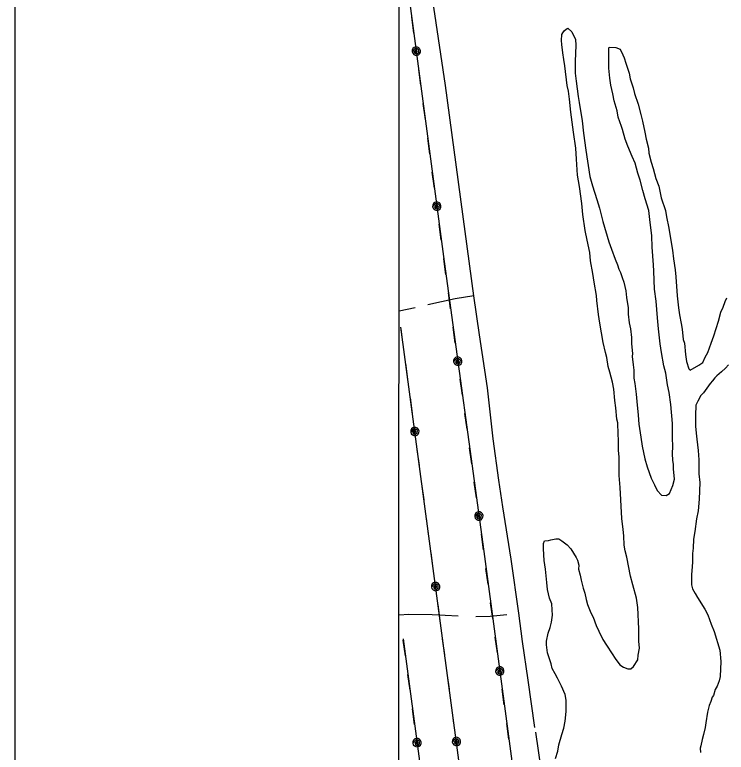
# Model space of a CAD drawing. Extents: x 3263578 to 3301413, y 764927 to 798602.
# Drawn here: x 3266911 to 3268432, y 788242 to 789817 of the extents above; entities that cross this region are included whole.
import ezdxf

# ---------------------------------------------------------------- set-up
doc = ezdxf.new("R2010")
doc.units = 0
for name, color, linetype in [('V-ANNO-SYMB', 7, 'Continuous'), ('V-GRID-FRAM', 7, 'Continuous'), ('V-SITE-VEGE', 7, 'Continuous'), ('V-TOPO-SHOR', 7, 'Continuous'), ('V-UTIL-LINE', 7, 'Continuous')]:
    doc.layers.add(name, color=color, linetype=linetype)

msp = doc.modelspace()

# ---------------------------------------------------------------- linework, layer by layer
at = {"layer": 'V-ANNO-SYMB'}
msp.add_lwpolyline([(3266913.1, 771662.7), (3299996.3, 771665.1), (3299994.6, 794581.7), (3266911.4, 794579.3), (3266913.1, 771662.7)], dxfattribs=at)
at = {"layer": 'V-GRID-FRAM'}
msp.add_lwpolyline([(3267734.9, 794015.5), (3299171.2, 794017.8), (3299180.4, 775831.7), (3267728.3, 775829.4), (3267734.9, 794015.5)], dxfattribs=at)
at = {"layer": 'V-SITE-VEGE'}
for points in [[(3268074.8, 788697.7), (3268080.8, 788693.1), (3268092.7, 788684.7), (3268100.3, 788676.6), (3268111.8, 788657.7), (3268114.2, 788652.3), (3268117.3, 788641.7), (3268116.9, 788633), (3268119.9, 788619.7), (3268122.1, 788609.1), (3268126.7, 788592.3), (3268129.8, 788581.6), (3268132.7, 788568.4), (3268135.8, 788557.7), (3268143, 788539.9), (3268147.9, 788530.1), (3268154.2, 788512.3), (3268159.8, 788500.7), (3268168.7, 788482.8), (3268176.1, 788470.2), (3268188.6, 788452.2), (3268195.2, 788442.3), (3268205.1, 788428.8), (3268212.8, 788423.2), (3268222.3, 788420.2), (3268228.4, 788419.9), (3268233.9, 788425), (3268243.3, 788439.5), (3268244.5, 788449.1), (3268246.9, 788463.9), (3268245.7, 788478.8), (3268245.9, 788505.1), (3268243.3, 788550.8), (3268240.6, 788571), (3268233, 788599.4), (3268227.6, 788618), (3268219.6, 788658.6), (3268216.6, 788671.9), (3268214.5, 788684.3), (3268213.5, 788704.4), (3268212.3, 788717.6), (3268208.9, 788741.4), (3268205.4, 788807.3), (3268203.8, 788832.8), (3268203.5, 788848.6), (3268203.6, 788872.2), (3268202.4, 788887.2), (3268202.4, 788908.2), (3268201.2, 788921.4), (3268200.4, 788945.1), (3268198.9, 788953), (3268196.4, 788977.6), (3268194.4, 788993.5), (3268191.9, 789017.3), (3268189, 789032.3), (3268183.7, 789053.5), (3268179.8, 789065.9), (3268177.1, 789085.3), (3268174, 789096), (3268169.6, 789117.2), (3268162.5, 789158.6), (3268159.7, 789177.1), (3268155.6, 789207.1), (3268155.2, 789217.6), (3268150.2, 789245.9), (3268147.4, 789264.4), (3268142.4, 789291.8), (3268140.5, 789309.4), (3268135.4, 789335.8), (3268130.9, 789356.2), (3268126.2, 789390.5), (3268123.6, 789414.3), (3268118.9, 789450.4), (3268114.6, 789474.2), (3268112.5, 789508.5), (3268110.8, 789532.2), (3268106.1, 789566.6), (3268103.4, 789587.7), (3268099.9, 789608.9), (3268097.5, 789637), (3268095.5, 789653.8), (3268092.5, 789666.2), (3268087.2, 789708.4), (3268085.1, 789721.7), (3268083, 789735.8), (3268081.1, 789753.4), (3268080.6, 789762.1), (3268081.1, 789775.3), (3268083, 789778.7), (3268085.8, 789783), (3268090.3, 789786.3), (3268093.9, 789788.8), (3268102.3, 789780.6), (3268110.5, 789764.5), (3268110.8, 789752.2), (3268109.4, 789717.2), (3268109.3, 789692.6), (3268111.3, 789675), (3268116.1, 789642.4), (3268118.2, 789630.1), (3268124.5, 789590.4)], [(3268216.7, 789551.7), (3268210.5, 789572.1), (3268208.2, 789578.3), (3268201.1, 789598.7), (3268199, 789612), (3268192.8, 789633.2), (3268189.9, 789648.2), (3268185.4, 789666.8), (3268183.4, 789681.8), (3268181.6, 789702.9), (3268181.3, 789717.8), (3268181.2, 789737.1), (3268181.5, 789744.1), (3268182.5, 789747.6), (3268196.5, 789747), (3268206, 789744), (3268211.7, 789731.5), (3268214, 789725.3), (3268218, 789713.7), (3268225, 789692.4), (3268227.1, 789680.1), (3268233.4, 789661.4), (3268236.4, 789649), (3268244.2, 789625.9), (3268249.5, 789603.8), (3268253.3, 789589.6), (3268258.5, 789566.6), (3268261.4, 789551.6), (3268265.9, 789532.2), (3268267.2, 789521.6), (3268271.7, 789502.1), (3268276.4, 789488.8), (3268281.7, 789467.6), (3268288.1, 789450.7), (3268293.2, 789425.9), (3268302.7, 789399.3), (3268304.7, 789385.2), (3268309.9, 789361.3), (3268312.7, 789343.7), (3268317.7, 789314.5), (3268319.6, 789296.1), (3268323, 789272.3), (3268325, 789257.3), (3268327.8, 789216.9), (3268330.3, 789191.4), (3268332.3, 789176.4), (3268335.9, 789157.8), (3268338.1, 789145.5), (3268340.7, 789123.5), (3268343, 789115.5), (3268345.6, 789091.7), (3268347.6, 789076.8), (3268352.2, 789060.8), (3268355.6, 789058), (3268373.6, 789068.7), (3268382.6, 789074.5), (3268387.4, 789085.7), (3268393, 789096), (3268400, 789115.8), (3268405.9, 789131.4), (3268415.9, 789162.5), (3268421, 789181.6), (3268425.8, 789192.8), (3268429.8, 789204.9), (3268433.6, 789212.6)], [(3268124.5, 789590.4), (3268127, 789564), (3268132.5, 789527.9), (3268140.8, 789471.4), (3268146.2, 789452), (3268155.5, 789422.7), (3268161.8, 789404), (3268168.5, 789375.7), (3268181.7, 789332.2), (3268187.2, 789316.3), (3268195.1, 789294.9), (3268199.9, 789283.3), (3268203, 789273.6), (3268206.2, 789266.4), (3268210.2, 789255.7), (3268213.3, 789246), (3268217.8, 789227.4), (3268219, 789213.3), (3268222.5, 789191.3), (3268222.8, 789177.3), (3268224.7, 789158.8), (3268227.7, 789146.4), (3268229.6, 789127.9), (3268229.9, 789113.9), (3268231.7, 789093.7), (3268231.5, 789087.5), (3268233.4, 789069.1), (3268234.7, 789057.6), (3268234.9, 789041), (3268237, 789029.5), (3268239.6, 789006.6), (3268241.6, 788990.7), (3268244, 788961.7), (3268245.8, 788942.4), (3268250, 788915), (3268252.7, 788895.7), (3268258.6, 788868.3), (3268263.2, 788851.4), (3268271.9, 788827.4), (3268279.2, 788813.1), (3268284.9, 788800.6), (3268294.1, 788790.6), (3268303.7, 788790.2), (3268310.9, 788794.3), (3268318.6, 788811.5), (3268321.8, 788825.4), (3268320, 788847.4), (3268319.5, 788857.1), (3268318.1, 788865), (3268317.8, 788879.9), (3268318.4, 788894.8), (3268317.4, 788913.2), (3268317.7, 788943.9), (3268314.1, 788984.3), (3268310.7, 789009.9), (3268307, 789026.7), (3268303.6, 789051.3), (3268299, 789067.3), (3268294, 789095.5), (3268291.3, 789114.1), (3268287.3, 789146.6), (3268285.6, 789169.5), (3268282.6, 789205.5), (3268279.3, 789231.1), (3268277.3, 789269.7), (3268277, 789282.9), (3268274.1, 789320.7), (3268273.3, 789345.2), (3268269.4, 789379.6), (3268266.7, 789398.9), (3268258.9, 789423.8), (3268254.4, 789441.5), (3268248.3, 789463.6), (3268243.6, 789478.7), (3268237.5, 789500), (3268231, 789514.3), (3268222.3, 789536.5), (3268216.7, 789551.7)], [(3268437.6, 789069.6), (3268431.1, 789062), (3268422.1, 789054.5)], [(3268422.1, 789054.5), (3268417.5, 789050.3), (3268412.1, 789046.1), (3268408.4, 789041.9), (3268402.9, 789035.1), (3268398.3, 789029.2), (3268383.5, 789009.6), (3268378, 789003.7), (3268371.4, 788991.7), (3268367.5, 788983.1), (3268366.6, 788961.2), (3268366.9, 788947.2), (3268366.6, 788938.4), (3268367.8, 788923.5), (3268369.9, 788910.2), (3268372.4, 788886.5), (3268374.2, 788866.3), (3268373.9, 788836.5), (3268375.8, 788818), (3268374.4, 788782.1), (3268372.5, 788757.7), (3268369.2, 788740.3), (3268365.5, 788713.3), (3268362.2, 788696.7), (3268361.4, 788677.5), (3268360.1, 788666.2), (3268360.3, 788648.6), (3268359.8, 788638.1), (3268358.3, 788621.5), (3268358, 788612.8), (3268358.3, 788599.6), (3268360.6, 788590.8), (3268366.3, 788580.9), (3268371.2, 788572), (3268386.9, 788547.7), (3268393.4, 788535.1), (3268400.5, 788515.6), (3268406.9, 788499.6), (3268418.4, 788459.7), (3268421, 788435.9), (3268419.7, 788403.5), (3268417.6, 788394), (3268412.7, 788382.8), (3268409, 788375.9), (3268404.9, 788362.9), (3268402.2, 788359.5), (3268399.2, 788350), (3268396.2, 788341.4), (3268392.1, 788327.5), (3268388.6, 788304.9), (3268387.3, 788294.4), (3268384.1, 788279.7), (3268381, 788269.3), (3268377.8, 788255.4), (3268376.8, 788250.2), (3268377.3, 788241.4)], [(3268067.4, 788228.3), (3268072.4, 788243.9), (3268074.8, 788257.8), (3268080.9, 788279.5), (3268084.9, 788293.4), (3268088.2, 788308.1), (3268089.9, 788329.1), (3268089.9, 788352.8), (3268087.8, 788365.1), (3268080.6, 788382.9), (3268078.2, 788387.4), (3268071.7, 788399.9), (3268066.8, 788408.9), (3268060.2, 788420.5), (3268058, 788430.3), (3268050.2, 788454.2), (3268048.2, 788471), (3268048.5, 788478.8), (3268051.9, 788496.2), (3268055.9, 788508.3), (3268058.9, 788519.6), (3268061.3, 788534.4), (3268060, 788545.8), (3268059.6, 788559), (3268054.8, 788570.6), (3268050.3, 788589.2), (3268049.2, 788604.1), (3268046, 788633.2), (3268043.2, 788651.7), (3268041.5, 788676.3), (3268042, 788687.6), (3268044, 788693.7), (3268052.8, 788694.2), (3268057.2, 788695.8), (3268067.8, 788698), (3268074.8, 788697.7)]]:
    msp.add_lwpolyline(points, dxfattribs=at)
at = {"layer": 'V-TOPO-SHOR'}
for points in [[(3267892.8, 789216.9), (3267832.1, 789666.3), (3267797.6, 789901.4), (3267733.5, 790356.3)], [(3268023.4, 788294.6), (3268009.2, 788395.7), (3267997, 788478), (3267989.1, 788538.5), (3267972.8, 788654.3), (3267954.9, 788766.3), (3267946.4, 788822.9), (3267934.3, 788911.1), (3267921.8, 789020), (3267905.2, 789133.4), (3267892.8, 789216.9), (3267853.1, 789210.4), (3267794.2, 789197.3)], [(3267767.5, 789191.4), (3267733.1, 789184.2)], [(3267732.9, 788535.6), (3267753.7, 788536.7), (3267803.9, 788535.7), (3267859.3, 788533.2)], [(3267896.9, 788531.8), (3267927.5, 788532.2), (3267963.2, 788536)], [(3268024.9, 788284.8), (3268043, 788157.2), (3268064, 787996.2), (3268080.6, 787864.7), (3268097.7, 787726.5), (3268110.2, 787626.7), (3268113.2, 787587.4), (3268129.1, 787472.6), (3268140.6, 787390.1), (3268149.2, 787302.8), (3268156.7, 787223.8), (3268166.8, 787135)]]:
    msp.add_lwpolyline(points, dxfattribs=at)
at = {"layer": 'V-UTIL-LINE'}
for points in [[(3267737.1, 789986.6), (3267829.4, 789290.3), (3267914, 788670.3), (3267996.4, 788057.5), (3268078.2, 787440.1), (3268162.8, 786805.1), (3268328.7, 785570.3), (3268409.4, 784958.9)], [(3267764.7, 789778), (3267760.3, 789811.7)], [(3267769.8, 789739.3), (3267767.7, 789737.4), (3267770, 789736.9), (3267772, 789738.8), (3267771.3, 789741.6), (3267767.9, 789741.3), (3267764.9, 789737.7), (3267767.2, 789734.1), (3267772, 789733.4), (3267775, 789736.9), (3267775.4, 789741.3), (3267771.9, 789744.6), (3267766.4, 789744.2), (3267760.9, 789738.1), (3267762.1, 789734.8), (3267764.4, 789732.2), (3267767.5, 789730.6), (3267771, 789730.4), (3267774.4, 789731.5), (3267777, 789733.8), (3267778.5, 789737), (3267778.8, 789740.5), (3267777.6, 789743.8), (3267775.3, 789746.5), (3267772.2, 789748), (3267768.7, 789748.2), (3267765.3, 789747.1), (3267762.7, 789744.8), (3267761.2, 789741.6), (3267760.9, 789738.1)], [(3267779.4, 789666.9), (3267775, 789700.6)], [(3267789.2, 789593.6), (3267784.7, 789627.3)], [(3267798.9, 789520.2), (3267794.4, 789553.9)], [(3267808.6, 789446.9), (3267804.1, 789480.6)], [(3267813.7, 789408.2), (3267811.6, 789406.3), (3267813.9, 789405.8), (3267815.9, 789407.7), (3267815.1, 789410.5), (3267811.8, 789410.2), (3267808.8, 789406.6), (3267811.1, 789403), (3267815.9, 789402.3), (3267818.9, 789405.8), (3267819.3, 789410.2), (3267815.7, 789413.5), (3267810.2, 789413.1), (3267804.8, 789407), (3267805.9, 789403.7), (3267808.3, 789401.1), (3267811.4, 789399.5), (3267814.9, 789399.3), (3267818.2, 789400.4), (3267820.9, 789402.7), (3267822.4, 789405.9), (3267822.6, 789409.4), (3267821.5, 789412.7), (3267819.2, 789415.4), (3267816, 789416.9), (3267812.5, 789417.1), (3267809.2, 789416), (3267806.6, 789413.7), (3267805, 789410.5), (3267804.8, 789407)], [(3267823.3, 789335.8), (3267818.9, 789369.5)], [(3267833.1, 789262.5), (3267829.4, 789290.3), (3267828.6, 789296.2)], [(3267843.2, 789189.2), (3267838.6, 789222.9)], [(3268411.5, 784147.1), (3268236.5, 785424.5), (3268065.3, 786699.9), (3267737, 789149.5)], [(3267742, 789112.2), (3267737.5, 789145.9)], [(3267853.2, 789115.9), (3267848.6, 789149.5)], [(3267751.8, 789038.8), (3267747.3, 789072.5)], [(3267858.4, 789077.2), (3267856.3, 789075.3), (3267858.6, 789074.8), (3267860.6, 789076.7), (3267859.9, 789079.5), (3267856.5, 789079.2), (3267853.5, 789075.6), (3267855.8, 789071.9), (3267860.7, 789071.3), (3267863.6, 789074.8), (3267864, 789079.3), (3267860.4, 789082.5), (3267854.9, 789082.1), (3267849.5, 789076), (3267850.7, 789072.7), (3267853, 789070.1), (3267856.2, 789068.5), (3267859.7, 789068.3), (3267863, 789069.4), (3267865.6, 789071.8), (3267867.2, 789074.9), (3267867.4, 789078.4), (3267866.2, 789081.8), (3267863.9, 789084.4), (3267860.7, 789085.9), (3267857.2, 789086.1), (3267853.9, 789085), (3267851.3, 789082.7), (3267849.7, 789079.5), (3267849.5, 789076)], [(3267868.3, 789004.9), (3267863.7, 789038.6)], [(3267761.7, 788965.5), (3267757.2, 788999.2)], [(3267878.3, 788931.6), (3267873.7, 788965.3)], [(3267766.9, 788926.8), (3267764.7, 788924.9), (3267767, 788924.4), (3267769, 788926.3), (3267768.3, 788929.1), (3267764.9, 788928.8), (3267762, 788925.2), (3267764.2, 788921.6), (3267769.1, 788920.9), (3267772, 788924.4), (3267772.4, 788928.8), (3267768.9, 788932.1), (3267763.4, 788931.7), (3267757.9, 788925.6), (3267759.1, 788922.3), (3267761.4, 788919.7), (3267764.6, 788918.1), (3267768.1, 788917.9), (3267771.4, 788919), (3267774, 788921.4), (3267775.6, 788924.5), (3267775.8, 788928), (3267774.6, 788931.3), (3267772.3, 788934), (3267769.2, 788935.5), (3267765.7, 788935.7), (3267762.3, 788934.6), (3267759.7, 788932.3), (3267758.2, 788929.1), (3267757.9, 788925.6)], [(3267776.6, 788854.5), (3267772, 788888.2)], [(3267888.3, 788858.2), (3267883.7, 788891.9)], [(3267786.4, 788781.1), (3267781.9, 788814.8)], [(3267898.4, 788784.9), (3267893.8, 788818.6)], [(3267796.2, 788707.8), (3267791.7, 788741.5)], [(3267903.6, 788746.3), (3267901.5, 788744.3), (3267903.8, 788743.8), (3267905.8, 788745.7), (3267905, 788748.6), (3267901.7, 788748.3), (3267898.7, 788744.6), (3267901, 788741), (3267905.8, 788740.4), (3267908.8, 788743.9), (3267909.2, 788748.3), (3267905.6, 788751.6), (3267900.1, 788751.2), (3267894.7, 788745.1), (3267895.9, 788741.8), (3267898.2, 788739.1), (3267901.3, 788737.6), (3267904.9, 788737.4), (3267908.2, 788738.5), (3267910.8, 788740.8), (3267912.3, 788744), (3267912.6, 788747.5), (3267911.4, 788750.8), (3267909.1, 788753.5), (3267905.9, 788755), (3267902.4, 788755.2), (3267899.1, 788754.1), (3267896.5, 788751.7), (3267894.9, 788748.6), (3267894.7, 788745.1)], [(3267913.5, 788674), (3267908.9, 788707.6)], [(3267806, 788634.5), (3267801.5, 788668.2)], [(3267923.4, 788600.6), (3267918.8, 788634.3)], [(3267811.2, 788595.8), (3267809.1, 788593.8), (3267811.4, 788593.3), (3267813.4, 788595.2), (3267812.6, 788598.1), (3267809.3, 788597.8), (3267806.3, 788594.1), (3267808.6, 788590.5), (3267813.4, 788589.9), (3267816.4, 788593.3), (3267816.8, 788597.8), (3267813.2, 788601.1), (3267807.7, 788600.7), (3267802.3, 788594.6), (3267803.4, 788591.3), (3267805.8, 788588.6), (3267808.9, 788587.1), (3267812.4, 788586.9), (3267815.7, 788588), (3267818.4, 788590.3), (3267819.9, 788593.5), (3267820.1, 788597), (3267819, 788600.3), (3267816.7, 788602.9), (3267813.5, 788604.5), (3267810, 788604.7), (3267806.7, 788603.6), (3267804.1, 788601.2), (3267802.5, 788598.1), (3267802.3, 788594.6)], [(3267820.9, 788523.4), (3267816.4, 788557.1)], [(3267933.2, 788527.3), (3267928.7, 788561)], [(3267741.8, 788483.8), (3267857.8, 787614.4), (3268230.1, 784805.8)], [(3267746.6, 788447.8), (3267742.1, 788481.5)], [(3267830.8, 788450.1), (3267826.2, 788483.8)], [(3267943.1, 788453.9), (3267938.6, 788487.6)], [(3267840.6, 788376.8), (3267836.1, 788410.5)], [(3267948.3, 788415.3), (3267946.2, 788413.3), (3267948.4, 788412.8), (3267950.4, 788414.7), (3267949.7, 788417.6), (3267946.3, 788417.3), (3267943.4, 788413.6), (3267945.7, 788410), (3267950.5, 788409.4), (3267953.4, 788412.9), (3267953.8, 788417.3), (3267950.3, 788420.6), (3267944.8, 788420.2), (3267939.4, 788414.1), (3267940.5, 788410.8), (3267942.8, 788408.1), (3267946, 788406.6), (3267949.5, 788406.4), (3267952.8, 788407.5), (3267955.4, 788409.8), (3267957, 788413), (3267957.2, 788416.5), (3267956.1, 788419.8), (3267953.7, 788422.4), (3267950.6, 788424), (3267947.1, 788424.2), (3267943.8, 788423.1), (3267941.1, 788420.7), (3267939.6, 788417.6), (3267939.4, 788414.1)], [(3267756.4, 788374.4), (3267751.9, 788408.1)], [(3267958, 788342.9), (3267953.5, 788376.6)], [(3267766.2, 788301.1), (3267761.7, 788334.8)], [(3267850.4, 788303.4), (3267845.9, 788337.1)], [(3267967.9, 788269.6), (3267963.3, 788303.3)], [(3267771.3, 788262.4), (3267769.2, 788260.5), (3267771.5, 788260), (3267773.5, 788261.9), (3267772.7, 788264.7), (3267769.4, 788264.4), (3267766.4, 788260.8), (3267768.7, 788257.2), (3267773.5, 788256.5), (3267776.5, 788260), (3267776.9, 788264.5), (3267773.3, 788267.8), (3267767.8, 788267.3), (3267762.4, 788261.3), (3267763.5, 788257.9), (3267765.9, 788255.3), (3267769, 788253.7), (3267772.5, 788253.5), (3267775.8, 788254.7), (3267778.5, 788257), (3267780, 788260.1), (3267780.2, 788263.6), (3267779.1, 788267), (3267776.8, 788269.6), (3267773.6, 788271.1), (3267770.1, 788271.4), (3267766.8, 788270.2), (3267764.2, 788267.9), (3267762.6, 788264.8), (3267762.4, 788261.3)], [(3267855.6, 788264.7), (3267853.5, 788262.8), (3267855.7, 788262.3), (3267857.7, 788264.2), (3267857, 788267), (3267853.6, 788266.7), (3267850.7, 788263.1), (3267853, 788259.5), (3267857.8, 788258.8), (3267860.7, 788262.3), (3267861.1, 788266.8), (3267857.6, 788270), (3267852.1, 788269.6), (3267846.7, 788263.5), (3267847.8, 788260.2), (3267850.1, 788257.6), (3267853.3, 788256), (3267856.8, 788255.8), (3267860.1, 788257), (3267862.7, 788259.3), (3267864.3, 788262.4), (3267864.5, 788265.9), (3267863.4, 788269.3), (3267861.1, 788271.9), (3267857.9, 788273.4), (3267854.4, 788273.7), (3267851.1, 788272.5), (3267848.4, 788270.2), (3267846.9, 788267), (3267846.7, 788263.5)]]:
    msp.add_lwpolyline(points, dxfattribs=at)

doc.saveas('drawing.dxf')
